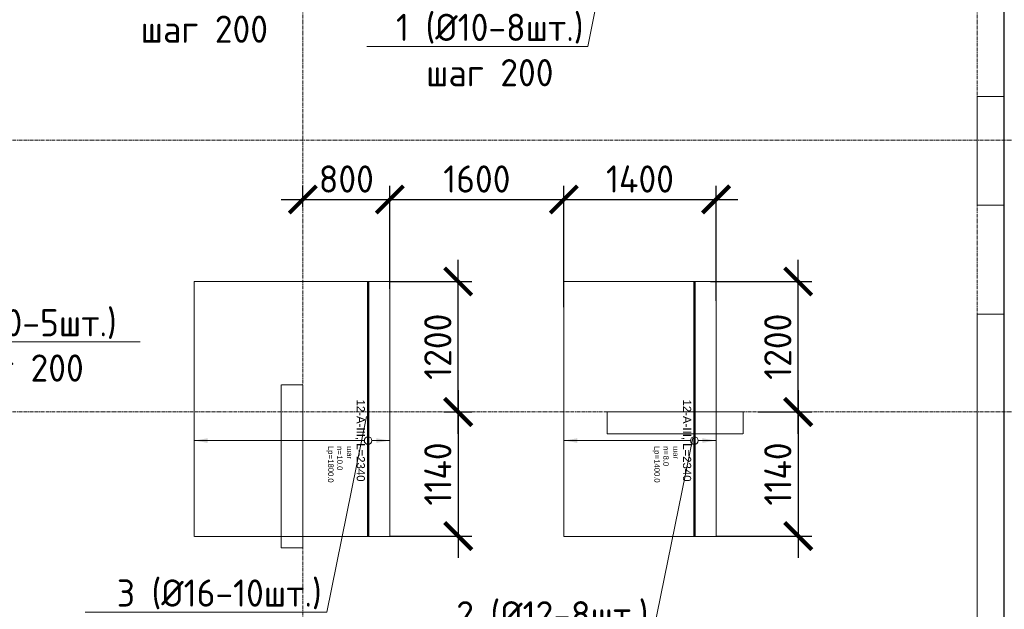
# Model space of a CAD drawing. Header units: millimetres. Extents: x 448962 to 1592680, y -326645 to -197113.
# Tile 362 of 398: x 842841 to 851894, y -267574 to -262155. Entities that reach past the tile are written whole.
import ezdxf
from ezdxf import colors
from ezdxf.entities.mleader import LeaderData, LeaderLine
from ezdxf.enums import TextEntityAlignment as Align
from ezdxf.math import Vec2, Vec3

# ---------------------------------------------------------------- set-up
doc = ezdxf.new("R2010")
doc.units = ezdxf.units.MM
doc.set_wipeout_variables(frame=1)
for name, pattern in [('01 Штриховая _4 мм_', [6, 3.5, -2.5]), ('______5', [1100, 800, -100, 100, -100]), ('GOST2.303 4', [7, 5, -2, 0]), ('осевая', [50.8, 31.75, -6.35, 6.35, -6.35])]:
    doc.linetypes.add(name, pattern=pattern)
for name, color, linetype, lineweight in [('АрмСтер', 2, 'Continuous', 50), ('контур распр. стерхней', 2, 'GOST2.303 4', 20), ('Оси', 40, '______5', 18), ('Перекрытие ж_бетон', 1, 'Continuous', 30), ('подоснова', 151, 'Continuous', 5), ('РАЗМЕРЫ', 1, 'Continuous', 9), ('СТЕНЫ', 3, 'Continuous', 30)]:
    doc.layers.add(name, color=color, linetype=linetype, lineweight=lineweight)
doc.layers.add('АрмСтер_атрибуты', color=2, linetype='Continuous', lineweight=0, plot=False)
doc.styles.add('GOST-2.304_Type-B', font='GOST_Common.ttf')
doc.styles.get("Standard").update_dxf_attribs({"font": 'arial.ttf'})
doc.styles.add('Аннотативный', font='arial.ttf')
doc.styles.add('ГОСТ', font='GOST_Common.ttf')
doc.dimstyles.new('СПДС', dxfattribs={"dimscale": 100, "dimtxt": 2.5, "dimasz": 2.5, "dimexe": 1.25, "dimexo": 0, "dimtad": 1, "dimdec": 0, "dimtxsty": 'GOST-2.304_Type-B', "dimblk": 'ARCHTICK', "dimcen": 2.5, "dimdle": 2, "dimadec": 0, "dimazin": 2, "dimtfac": 0.75, "dimtdec": 0, "dimtmove": 1, "dimatfit": 3, "dimfxl": 1, "dimtolj": 1, "dimarcsym": 1})

# ---------------------------------------------------------------- blocks, each defined once
blk = doc.blocks.new('оси плит')
at = {"layer": 'Оси', "color": 16, "linetype": 'осевая', "lineweight": 0, "transparency": 33554687}
for p, q in [((563842.3, -202894.1), (563842.3, -231285.8)), ((570041.9, -202894.1), (570042.3, -231285.8)), ((519570.9, -218117.4), (573160.2, -218117.4)), ((519570.9, -220617.4), (573160.2, -220617.4))]:
    blk.add_line(p, q, dxfattribs=at)
blk = doc.blocks.new('стены  тп')
at = {"layer": 'СТЕНЫ', "color": 251, "linetype": '01 Штриховая _4 мм_', "lineweight": 0, "true_color": 0x636466}
for p, q in [((589512.3, -329225.7, 3100), (589762.3, -329225.7, 3100)), ((589512.3, -329225.7, 3100), (589512.3, -329625.7, 3100)), ((589762.3, -330225.7, 3100), (589762.3, -329225.7, 3100)), ((589512.3, -329625.7, 3100), (589512.3, -329745.7, 3100)), ((589512.3, -329745.7, 3100), (589512.3, -330225.7, 3100)), ((589762.3, -330225.7, 3100), (589512.3, -330225.7, 3100)), ((589512.3, -331225.7, 3100), (589512.3, -338425.7, 3100)), ((589512.3, -331225.7, 3100), (589762.3, -331225.7, 3100)), ((589762.3, -336625.7, 3100), (589762.3, -331225.7, 3100)), ((583112.4, -331875.7, 3100), (583112.4, -331995.7, 3100)), ((583192.4, -331875.7, 3100), (583112.4, -331875.7, 3100)), ((583312.4, -331875.7, 3100), (583192.4, -331875.7, 3100)), ((583312.4, -333375.7, 3100), (583312.4, -331875.7, 3100)), ((583112.4, -331995.7, 3100), (583112.4, -333375.7, 3100)), ((587362, -332125.7, 3100), (586112, -332125.7, 3100)), ((586112, -332125.7, 3100), (586112, -332325.7, 3100)), ((587362, -332325.7, 3100), (587362, -332125.7, 3100)), ((586112, -332325.7, 3100), (587362, -332325.7, 3100)), ((583112.4, -333375.7, 3100), (583192.3, -333375.7, 3100)), ((583192.3, -333375.7, 3100), (583312.3, -333375.7, 3100)), ((583312.3, -333375.7, 3100), (583312.4, -333375.7, 3100))]:
    blk.add_line(p, q, dxfattribs=at)
blk = doc.blocks.new('*U23')
at = {"layer": 'РАЗМЕРЫ'}
for p, q in [((112.5, 200), (-112.5, 200)), ((112.5, -1600), (-112.5, -1600))]:
    blk.add_line(p, q, dxfattribs=at)
at = {"layer": 'РАЗМЕРЫ', "ltscale": 15}
blk.add_line((0, -1600), (0, 200), dxfattribs=at)
at = {"layer": 'РАЗМЕРЫ'}
for points in [[(0, 200), (20.9, 74.8), (-20.9, 74.8)], [(0, -1600), (20.9, -1474.8), (-20.9, -1474.8)]]:
    blk.add_solid(points, dxfattribs=at)
at = {"layer": 'АрмСтер_атрибуты', "color": 215, "ltscale": 15, "style": 'Аннотативный'}
for s, p in [('шаг', (51.4, -194.2)), ('n=', (51.4, -285.1)), ('Lр=', (50.2, -367.8))]:
    blk.add_text(s, height=50, dxfattribs=at).set_placement(p)
at = {"layer": 'АрмСтер_атрибуты', "style": 'Аннотативный', "flags": 8}
blk.add_attdef('ПОЗ', (110, 29.6), '', height=75, dxfattribs=at)
at = {"layer": 'АрмСтер_атрибуты', "color": 215, "style": 'Аннотативный'}
for tag, p, flags in [('ШАГ', (190.9, -194.2), 10), ('КОЛ', (138, -285.1), 8), ('ШИРИНА', (172.9, -367.8), 8)]:
    blk.add_attdef(tag, p, '', height=50, dxfattribs=dict(at, flags=flags))
at = {"layer": 'АрмСтер_атрибуты', "flags": 9}
for tag, p in [('МАССА', (-1033.5, -1010.5)), ('ОБОЗНАЧЕНИЕ', (-1033.5, -1124.4))]:
    blk.add_attdef(tag, p, '', height=75, dxfattribs=at)
at = {"linetype": 'Continuous', "lineweight": 0}
blk.add_wipeout([(35, 0), (28.3, 20.6), (10.8, 33.3), (-10.8, 33.3), (-28.3, 20.6), (-35, 0), (-28.3, -20.6), (-10.8, -33.3), (10.8, -33.3), (28.3, -20.6)], dxfattribs=at)
at = {"color": 0, "linetype": 'ByBlock', "lineweight": -2, "ltscale": 100}
blk.add_line((-1462.5, 0), (877.5, 0), dxfattribs=at)
at = {"layer": 'РАЗМЕРЫ'}
blk.add_circle((0, 0), 35, dxfattribs=at)
at = {"layer": 'АрмСтер_атрибуты', "style": 'Аннотативный', "flags": 8}
blk.add_attdef('НАИМЕНОВАНИЕ', text='', height=75, dxfattribs=at).set_placement((0, -29.3), align=Align.TOP_CENTER)
blk = doc.blocks.new('_None')
blk = doc.blocks.new('*U453')
at = {"layer": 'РАЗМЕРЫ'}
for p, q in [((112.5, 200), (-112.5, 200)), ((112.5, -1200), (-112.5, -1200))]:
    blk.add_line(p, q, dxfattribs=at)
at = {"layer": 'РАЗМЕРЫ', "ltscale": 15}
blk.add_line((0, -1200), (0, 200), dxfattribs=at)
at = {"layer": 'РАЗМЕРЫ'}
for points in [[(0, 200), (20.9, 74.8), (-20.9, 74.8)], [(0, -1200), (20.9, -1074.8), (-20.9, -1074.8)]]:
    blk.add_solid(points, dxfattribs=at)
at = {"layer": 'АрмСтер_атрибуты', "color": 215, "ltscale": 15, "style": 'Аннотативный'}
for s, p in [('шаг', (51.4, -194.2)), ('n=', (51.4, -285.1)), ('Lр=', (50.2, -367.8))]:
    blk.add_text(s, height=50, dxfattribs=at).set_placement(p)
at = {"layer": 'АрмСтер_атрибуты', "style": 'Аннотативный', "flags": 8}
blk.add_attdef('ПОЗ', (110, 29.6), '', height=75, dxfattribs=at)
at = {"layer": 'АрмСтер_атрибуты', "color": 215, "style": 'Аннотативный'}
for tag, p, flags in [('ШАГ', (190.9, -194.2), 10), ('КОЛ', (138, -285.1), 8), ('ШИРИНА', (172.9, -367.8), 8)]:
    blk.add_attdef(tag, p, '', height=50, dxfattribs=dict(at, flags=flags))
at = {"layer": 'АрмСтер_атрибуты', "flags": 9}
for tag, p in [('МАССА', (-1033.5, -1010.5)), ('ОБОЗНАЧЕНИЕ', (-1033.5, -1124.4))]:
    blk.add_attdef(tag, p, '', height=75, dxfattribs=at)
at = {"linetype": 'Continuous', "lineweight": 0}
blk.add_wipeout([(35, 0), (28.3, 20.6), (10.8, 33.3), (-10.8, 33.3), (-28.3, 20.6), (-35, 0), (-28.3, -20.6), (-10.8, -33.3), (10.8, -33.3), (28.3, -20.6)], dxfattribs=at)
at = {"color": 0, "linetype": 'ByBlock', "lineweight": -2, "ltscale": 100}
blk.add_line((-1462.5, 0), (877.5, 0), dxfattribs=at)
at = {"layer": 'РАЗМЕРЫ'}
blk.add_circle((0, 0), 35, dxfattribs=at)
at = {"layer": 'АрмСтер_атрибуты', "style": 'Аннотативный', "flags": 8}
blk.add_attdef('НАИМЕНОВАНИЕ', text='', height=75, dxfattribs=at).set_placement((0, -29.3), align=Align.TOP_CENTER)
blk = doc.blocks.new('_ArchTick')
at = {"color": 0, "linetype": 'ByBlock', "const_width": 0.15}
blk.add_lwpolyline([(-0.5, -0.5), (0.5, 0.5)], dxfattribs=at)
blk = doc.blocks.new('*D624')
at = {"layer": 'DEFPOINTS', "color": 0, "transparency": 16777216}
for p in [(849191.7, -264560.8), (849998.7, -264560.8), (849682.6, -265760.8)]:
    blk.add_point(p, dxfattribs=at)
at = {"layer": 'РАЗМЕРЫ', "color": 0, "lineweight": -2, "transparency": 16777216}
for p, q in [((849998.7, -265960.8), (849998.7, -264360.8)), ((849191.7, -264560.8), (850123.7, -264560.8)), ((849682.6, -265760.8), (850123.7, -265760.8))]:
    blk.add_line(p, q, dxfattribs=at)
at = {"layer": 'РАЗМЕРЫ', "color": 0, "lineweight": -2, "transparency": 16777216, "xscale": 250, "yscale": 250, "zscale": 250}
for p, rotation in [((849998.7, -264560.8), 90), ((849998.7, -265760.8), 270)]:
    blk.add_blockref('_ArchTick', p, dxfattribs=dict(at, rotation=rotation))
at = {"layer": 'РАЗМЕРЫ', "color": 0, "lineweight": 0, "transparency": 16777216, "insert": (849811.2, -265160.8), "char_height": 250, "attachment_point": 5, "rotation": 90, "style": 'GOST-2.304_Type-B'}
blk.add_mtext('\\A1;1200', dxfattribs=at)
blk = doc.blocks.new('*D625')
at = {"layer": 'DEFPOINTS', "color": 0, "transparency": 16777216}
for p in [(849628.1, -265760.8), (849244, -266900.8), (849998.7, -266900.8)]:
    blk.add_point(p, dxfattribs=at)
at = {"layer": 'РАЗМЕРЫ', "color": 0, "lineweight": -2, "transparency": 16777216}
for p, q in [((849998.7, -265560.8), (849998.7, -267100.8)), ((849628.1, -265760.8), (850123.7, -265760.8)), ((849244, -266900.8), (850123.7, -266900.8))]:
    blk.add_line(p, q, dxfattribs=at)
at = {"layer": 'РАЗМЕРЫ', "color": 0, "lineweight": -2, "transparency": 16777216, "xscale": 250, "yscale": 250, "zscale": 250}
for p, rotation in [((849998.7, -265760.8), 90), ((849998.7, -266900.8), 270)]:
    blk.add_blockref('_ArchTick', p, dxfattribs=dict(at, rotation=rotation))
at = {"layer": 'РАЗМЕРЫ', "color": 0, "lineweight": 0, "transparency": 16777216, "insert": (849811.2, -266330.8), "char_height": 250, "attachment_point": 5, "rotation": 90, "style": 'GOST-2.304_Type-B'}
blk.add_mtext('\\A1;1140', dxfattribs=at)
blk = doc.blocks.new('*D626')
at = {"layer": 'DEFPOINTS', "color": 0, "transparency": 16777216}
for p in [(846739.4, -265760.8), (846244, -266900.8), (846872.5, -266900.8)]:
    blk.add_point(p, dxfattribs=at)
at = {"layer": 'РАЗМЕРЫ', "color": 0, "lineweight": -2, "transparency": 16777216}
for p, q in [((846872.5, -265560.8), (846872.5, -267100.8)), ((846739.4, -265760.8), (846997.5, -265760.8)), ((846244, -266900.8), (846997.5, -266900.8))]:
    blk.add_line(p, q, dxfattribs=at)
at = {"layer": 'РАЗМЕРЫ', "color": 0, "lineweight": -2, "transparency": 16777216, "xscale": 250, "yscale": 250, "zscale": 250}
for p, rotation in [((846872.5, -265760.8), 90), ((846872.5, -266900.8), 270)]:
    blk.add_blockref('_ArchTick', p, dxfattribs=dict(at, rotation=rotation))
at = {"layer": 'РАЗМЕРЫ', "color": 0, "lineweight": 0, "transparency": 16777216, "insert": (846685, -266330.8), "char_height": 250, "attachment_point": 5, "rotation": 90, "style": 'GOST-2.304_Type-B'}
blk.add_mtext('\\A1;1140', dxfattribs=at)
blk = doc.blocks.new('*D627')
at = {"layer": 'DEFPOINTS', "color": 0, "transparency": 16777216}
for p in [(846244, -264560.8), (846872.5, -264560.8), (846771.4, -265760.8)]:
    blk.add_point(p, dxfattribs=at)
at = {"layer": 'РАЗМЕРЫ', "color": 0, "lineweight": -2, "transparency": 16777216}
for p, q in [((846872.5, -265960.8), (846872.5, -264360.8)), ((846244, -264560.8), (846997.5, -264560.8)), ((846771.4, -265760.8), (846997.5, -265760.8))]:
    blk.add_line(p, q, dxfattribs=at)
at = {"layer": 'РАЗМЕРЫ', "color": 0, "lineweight": -2, "transparency": 16777216, "xscale": 250, "yscale": 250, "zscale": 250}
for p, rotation in [((846872.5, -264560.8), 90), ((846872.5, -265760.8), 270)]:
    blk.add_blockref('_ArchTick', p, dxfattribs=dict(at, rotation=rotation))
at = {"layer": 'РАЗМЕРЫ', "color": 0, "lineweight": 0, "transparency": 16777216, "insert": (846685, -265160.8), "char_height": 250, "attachment_point": 5, "rotation": 90, "style": 'GOST-2.304_Type-B'}
blk.add_mtext('\\A1;1200', dxfattribs=at)
blk = doc.blocks.new('*D628')
at = {"layer": 'DEFPOINTS', "color": 0, "transparency": 16777216}
for p in [(846244, -263806.6), (845444, -263880.3), (846244, -264628)]:
    blk.add_point(p, dxfattribs=at)
at = {"layer": 'РАЗМЕРЫ', "color": 0, "lineweight": -2, "transparency": 16777216}
for p, q in [((845444, -263880.3), (845444, -263681.6)), ((846244, -264628), (846244, -263681.6)), ((845244, -263806.6), (846444, -263806.6))]:
    blk.add_line(p, q, dxfattribs=at)
at = {"layer": 'РАЗМЕРЫ', "color": 0, "lineweight": -2, "transparency": 16777216, "xscale": 250, "yscale": 250, "zscale": 250, "rotation": 180}
blk.add_blockref('_ArchTick', (845444, -263806.6), dxfattribs=at)
at = {"layer": 'РАЗМЕРЫ', "color": 0, "lineweight": -2, "transparency": 16777216, "xscale": 250, "yscale": 250, "zscale": 250}
blk.add_blockref('_ArchTick', (846244, -263806.6), dxfattribs=at)
at = {"layer": 'РАЗМЕРЫ', "color": 0, "lineweight": 0, "transparency": 16777216, "insert": (845844, -263619.1), "char_height": 250, "attachment_point": 5, "style": 'GOST-2.304_Type-B'}
blk.add_mtext('\\A1;800', dxfattribs=at)
blk = doc.blocks.new('*D629')
at = {"layer": 'DEFPOINTS', "color": 0, "transparency": 16777216}
for p in [(847844, -263806.6), (846244, -264154.8), (847844, -264796.8)]:
    blk.add_point(p, dxfattribs=at)
at = {"layer": 'РАЗМЕРЫ', "color": 0, "lineweight": -2, "transparency": 16777216}
for p, q in [((846244, -264154.8), (846244, -263681.6)), ((847844, -264796.8), (847844, -263681.6)), ((846044, -263806.6), (848044, -263806.6))]:
    blk.add_line(p, q, dxfattribs=at)
at = {"layer": 'РАЗМЕРЫ', "color": 0, "lineweight": -2, "transparency": 16777216, "xscale": 250, "yscale": 250, "zscale": 250, "rotation": 180}
blk.add_blockref('_ArchTick', (846244, -263806.6), dxfattribs=at)
at = {"layer": 'РАЗМЕРЫ', "color": 0, "lineweight": -2, "transparency": 16777216, "xscale": 250, "yscale": 250, "zscale": 250}
blk.add_blockref('_ArchTick', (847844, -263806.6), dxfattribs=at)
at = {"layer": 'РАЗМЕРЫ', "color": 0, "lineweight": 0, "transparency": 16777216, "insert": (847044, -263619.1), "char_height": 250, "attachment_point": 5, "style": 'GOST-2.304_Type-B'}
blk.add_mtext('\\A1;1600', dxfattribs=at)
blk = doc.blocks.new('*D630')
at = {"layer": 'DEFPOINTS', "color": 0, "transparency": 16777216}
for p in [(849244, -263806.6), (847844, -264239.2), (849244, -264740)]:
    blk.add_point(p, dxfattribs=at)
at = {"layer": 'РАЗМЕРЫ', "color": 0, "lineweight": -2, "transparency": 16777216}
for p, q in [((847844, -264239.2), (847844, -263681.6)), ((849244, -264740), (849244, -263681.6)), ((847644, -263806.6), (849444, -263806.6))]:
    blk.add_line(p, q, dxfattribs=at)
at = {"layer": 'РАЗМЕРЫ', "color": 0, "lineweight": -2, "transparency": 16777216, "xscale": 250, "yscale": 250, "zscale": 250, "rotation": 180}
blk.add_blockref('_ArchTick', (847844, -263806.6), dxfattribs=at)
at = {"layer": 'РАЗМЕРЫ', "color": 0, "lineweight": -2, "transparency": 16777216, "xscale": 250, "yscale": 250, "zscale": 250}
blk.add_blockref('_ArchTick', (849244, -263806.6), dxfattribs=at)
at = {"layer": 'РАЗМЕРЫ', "color": 0, "lineweight": 0, "transparency": 16777216, "insert": (848544, -263619.1), "char_height": 250, "attachment_point": 5, "style": 'GOST-2.304_Type-B'}
blk.add_mtext('\\A1;1400', dxfattribs=at)

msp = doc.modelspace()

# ---------------------------------------------------------------- linework, layer by layer
at = {"layer": 'контур распр. стерхней', "linetype": '01 Штриховая _4 мм_'}
for points in [[(844444, -266905.4), (844444, -264560.8), (846244, -264560.8), (846244, -266905.4)], [(847844, -266905.4), (847844, -264560.8), (849244, -264560.8), (849244, -266905.4)]]:
    msp.add_lwpolyline(points, close=True, dxfattribs=at)

# ---------------------------------------------------------------- block references
at = {"layer": 'подоснова', "color": 4, "ltscale": 0.3}
msp.add_blockref('оси плит', (281601.7, -45143.4), dxfattribs=at)
at = {"layer": 'РАЗМЕРЫ'}
for p in [(262131.6, 66364.9, -3100), (262131.7, 66364.9, -3100)]:
    msp.add_blockref('стены  тп', p, dxfattribs=at)

# ---------------------------------------------------------------- texts
at = {"ltscale": 100, "insert": (580721.2, -265531.5), "char_height": 250, "attachment_point": 1, "style": 'ГОСТ'}
msp.add_mtext_dynamic_manual_height_columns('\\pi1250,t1750;1.^IПроизводство работ вести в строгом соответствии с требованиями СП 70.13330.2012 "Несущие и ограждающие конструкции" и проектом производства работ.\\P2.^IПеред бетонированием арматуру и основание, на которую укладывается бетонная смесь, очистить от ржавчины и грязи. \\P3.^IБетонирование вести слоем на всю толщину фундаментных плит. Захватки при бетонировании должны быть отсечены вертикальными швами. Бетон применять класса В25. Заполнителем для бетона служит щебень твердых пород, наибольшая фракция щебня не должна превышать 40мм.\\P4.^IВ процессе бетонирования обеспечить соблюдение защитных слоев и мест положения рабочей арматуры согласно проекту. Материал фиксаторов для нижней арматуры фундаментных плит выбирается проектом производства работ, исходя из конкретных возможностей строительной организации.\\P5.^IПроектное положение арматуры верхней грани фундаментных плит обеспечить постановкой поддерживающих каркасов. Стержни укладывать на арматуру каркасов без сварки. Допускается фиксация проектного положения арматуру у верхней грани фундаментных плит иными способами, которые следует разработать в проекте производства работ.\\P6.^IПроектом принято соединение рабочих стержней арматуры монолитной фундаментной плиты внахлестку (без сварки). \\P7.^IСварные арматурные каркасы изготовить на заводе-изготовители. \\P8.^IКрестообразные соединения стержней арматуры 1-го и 2-го рядов, а также 3-го и 4-го рядов между собой выполнить вязкой отожженной проволокой диаметром 2,0-3,0 мм. Допускается применение специальных соединительных элементов - пластмассовых или проволочных фиксаторов. Соединение арматуры допускается предусматривать не во всех местах пересечения стержней арматуры. При этом должны быть связаны вязальной проволокой все пересечения стержней в 2-х крайних рядах по периметру плит, остальные узлы могут быть соединены через узел в шахматном порядке (схему вязки стержней см. на данном листе).', width=18954.382, gutter_width=12.5, heights=[0], dxfattribs=at)

# ---------------------------------------------------------------- leaders
at = {"layer": 'подоснова', "color": 5, "ltscale": 0.3}
ml = msp.add_multileader_mtext('Standard', dxfattribs=at)
ml.set_content('3 (%%C16-8шт.)\\Pшаг 200', color=5, style='GOST-2.304_Type-B')
ml.set_leader_properties(color=256, linetype='ByLayer', lineweight=15)
ml.set_arrow_properties(name='NONE')
ml.build(insert=Vec2(0, 0))
ml.multileader.update_dxf_attribs({"text_left_attachment_type": 6, "text_right_attachment_type": 6, "dogleg_length": 0.1, "arrow_head_size": 18})
ctx = ml.context
ctx.base_point, ctx.char_height, ctx.arrow_head_size, ctx.landing_gap_size, ctx.plane_origin = Vec3(843612.8, -262000, 3.6), 250, 18, 20, Vec3(835691.3, -263375.7, 3.6)
ctx.left_attachment, ctx.right_attachment, ctx.text_align_type = 6, 6, 1
notes = []
notes.append((ctx, [(1, (1, 1, 0), (845463.5, -262000, 3.6), (-1, 0), 0.1, [(0, [(845829.1, -260201.8, 3.6)], 0, [])])]))
ctx.mtext.insert, ctx.mtext.alignment, ctx.mtext.flow_direction = Vec3(844538.1, -261700, 3.6), 2, 5
at = {"layer": 'подоснова', "color": 3, "ltscale": 0.3}
ml = msp.add_multileader_mtext('Standard', dxfattribs=at)
ml.set_content('1 (%%C10-8шт.)\\Pшаг 200', color=3, style='GOST-2.304_Type-B')
ml.set_leader_properties(color=256, linetype='ByLayer', lineweight=15)
ml.set_arrow_properties(name='NONE')
ml.build(insert=Vec2(0, 0))
ml.multileader.update_dxf_attribs({"text_left_attachment_type": 6, "text_right_attachment_type": 6, "dogleg_length": 0.1, "arrow_head_size": 18})
ctx = ml.context
ctx.base_point, ctx.char_height, ctx.arrow_head_size, ctx.landing_gap_size, ctx.plane_origin = Vec3(846262.8, -262400, 3.6), 250, 18, 20, Vec3(838291.3, -263775.7, 3.6)
ctx.left_attachment, ctx.right_attachment, ctx.text_align_type = 6, 6, 1
notes.append((ctx, [(1, (1, 1, 0), (848063.5, -262400, 3.6), (-1, 0), 0.1, [(0, [(848429.1, -260601.8, 3.6)], 0, [])])]))
ctx.mtext.insert, ctx.mtext.alignment, ctx.mtext.flow_direction = Vec3(847163.1, -262100, 3.6), 2, 5
ml = msp.add_multileader_mtext('Standard', dxfattribs=at)
ml.set_content('8 (%%C10-5шт.)\\Pшаг 200', color=3, style='GOST-2.304_Type-B')
ml.set_leader_properties(color=256, linetype='ByLayer', lineweight=15)
ml.set_arrow_properties(name='NONE')
ml.build(insert=Vec2(0, 0))
ml.multileader.update_dxf_attribs({"text_left_attachment_type": 6, "text_right_attachment_type": 6, "dogleg_length": 0.1, "arrow_head_size": 18})
ctx = ml.context
ctx.base_point, ctx.char_height, ctx.arrow_head_size, ctx.landing_gap_size, ctx.plane_origin = Vec3(841918.7, -265115, 3.6), 250, 18, 20, Vec3(831472.2, -267309.5, 3.6)
ctx.left_attachment, ctx.right_attachment, ctx.text_align_type = 6, 6, 1
notes.append((ctx, [(0, (1, 1, 0), (841918.6, -265115, 3.6), (1, 0), 0.1, [(0, [(841610, -264135.6, 3.6)], 0, [])])]))
ctx.mtext.insert, ctx.mtext.alignment, ctx.mtext.flow_direction = Vec3(842844, -264815, 3.6), 2, 5
for ctx, leaders in notes:
    for number, flags, end, landing, length, lines in leaders:
        leader = LeaderData()
        leader.index, (leader.has_last_leader_line, leader.has_dogleg_vector, leader.attachment_direction) = number, flags
        leader.last_leader_point, leader.dogleg_vector, leader.dogleg_length = Vec3(end), Vec3(landing), length
        for number, points, colour, breaks in lines:
            line = LeaderLine()
            line.index, line.vertices, line.color, line.breaks = number, Vec3.list(points), colors.encode_raw_color(colour), breaks
            leader.lines.append(line)
        ctx.leaders.append(leader)

# ---------------------------------------------------------------- next in the draw order: block references
at = {"layer": 'АрмСтер', "ltscale": 15}
ref = msp.add_blockref('*U23', (846044, -266023.3), dxfattribs=dict(at, rotation=270))
ref.add_attrib('НАИМЕНОВАНИЕ', '12-A-III, L=2340', dxfattribs={"layer": 'АрмСтер_атрибуты', "height": 75, "rotation": 270, "style": 'Аннотативный', "flags": 8}).set_placement((846014.7, -266023.3), align=Align.TOP_CENTER)
ref.add_attrib('КОЛ', '10.0', (845758.9, -266161.4), dxfattribs={"layer": 'АрмСтер_атрибуты', "color": 215, "height": 50, "rotation": 270, "style": 'Аннотативный', "flags": 8})
ref.add_attrib('ШИРИНА', '1800.0', (845676.2, -266196.2), dxfattribs={"layer": 'АрмСтер_атрибуты', "color": 215, "height": 50, "rotation": 270, "style": 'Аннотативный', "flags": 8})
ref = msp.add_blockref('*U453', (849044, -266023.3), dxfattribs=dict(at, rotation=270))
ref.add_attrib('НАИМЕНОВАНИЕ', '12-A-III, L=2340', dxfattribs={"layer": 'АрмСтер_атрибуты', "height": 75, "rotation": 270, "style": 'Аннотативный', "flags": 8}).set_placement((849014.7, -266023.3), align=Align.TOP_CENTER)
ref.add_attrib('КОЛ', '8.0', (848758.9, -266161.4), dxfattribs={"layer": 'АрмСтер_атрибуты', "color": 215, "height": 50, "rotation": 270, "style": 'Аннотативный', "flags": 8})
ref.add_attrib('ШИРИНА', '1400.0', (848676.2, -266196.2), dxfattribs={"layer": 'АрмСтер_атрибуты', "color": 215, "height": 50, "rotation": 270, "style": 'Аннотативный', "flags": 8})

# ---------------------------------------------------------------- next in the draw order: linework, layer by layer
at = {"layer": 'Перекрытие ж_бетон'}
msp.add_lwpolyline([(804493.9, -272310.8), (804493.9, -272310.8), (851893.9, -272310.8), (851893.9, -250010.8), (804493.9, -250010.8), (804493.9, -272310.8)], dxfattribs=at)

# ---------------------------------------------------------------- next in the draw order: texts
at = {"insert": (771704.5, -266206.3), "char_height": 300, "width": 18500, "attachment_point": 1, "style": 'ГОСТ'}
msp.add_mtext('\\pi-900,l900,t900;{\\C7;1.^IАрмирование монолитной плиты  состоит из основного армирования ∅10 А500С с шагом  200х200мм  в нижней зоне, основного армирования ∅10 А500С с шагом  200х200мм  в  верхней зоне и дополнительного армирования, указанного на схемах армирования.\\P2.^IАрмирование плиты предусмотрено отдельными  стержнями заводской длины по осям Х и Y. При недостатке заводской длины стержней для армирования плиты, стыки стержней осуществлять внахлестку без  сварки. Стыки арматуры внахлестку должны располагаться вразбежку (через шаг). См. деталь стыковки арматуры.\\P3.^IВерхнюю и нижнюю арматуру вязать вязальной проволокой через пересечение.  Стержни основной и дополнительной арматуры укладывать в соответствии с сечениями .\\P4.^IПо периметру плиты и у отверстий  у концов основной арматуры устанавливать П-образные элементы Ск1.\\P5.^IПозиции со знаком "*" укладываются с шагом 100 мм\\P6.^I Для фиксации в проектном положении стержней верхней сетки устанавливать фиксаторы Ф1 с шагом 600х600мм.\\P7.^IДиаметр оправки стержня при d<20мм - 5d, при d≥20мм - 8d\\P8.^IКаркасы поперечного армирования устанавливаются до начала устройство верхней сетки армирования.\\P9.^IВ местах расположения отверстий осуществить прерывания основной и дополнительной сеток арматуры. Отверстия обрамляются двумя стержнями арматуры d 12. см. узел обрамления отверстий.\\P10.^IОбрамление отверстий выполнить в соотвии с узлом, расход стали на обрамление учтен на листе 3.\\P11.^IПроемы размерами до 300х300 допускается выполнять по месту методом алмазного бурения.\\P12.^IДополнительная арматура, попавшая в зону понижения плиты перекрытия должна быть  выполнена в соотвествии с узлом, стержни  допнительной арматуры загнуть по месту под углом 30 градусов.}', dxfattribs=at)

# ---------------------------------------------------------------- next in the draw order: dimensions: what is measured, and where the dimension line sits
at = {"layer": 'РАЗМЕРЫ', "color": 1, "lineweight": 0}
for base, p1, p2, picture, middle in [((846244, -263806.6), (845444, -263880.3), (846244, -264628), '*D628', (845844, -263619.1)), ((847844, -263806.6), (846244, -264154.8), (847844, -264796.8), '*D629', (847044, -263619.1)), ((849244, -263806.6), (847844, -264239.2), (849244, -264740), '*D630', (848544, -263619.1))]:
    dim = msp.add_linear_dim(base=base, p1=p1, p2=p2, dimstyle='СПДС', override={"dimrnd": 5}, dxfattribs=at)
    dim.commit()
    dim.dimension.update_dxf_attribs({"geometry": picture, "text_midpoint": middle})
for base, p1, p2, picture, middle in [((846872.5, -264560.8), (846771.4, -265760.8), (846244, -264560.8), '*D627', (846685, -265160.8)), ((849998.7, -264560.8), (849682.6, -265760.8), (849191.7, -264560.8), '*D624', (849811.2, -265160.8)), ((846872.5, -266900.8), (846739.4, -265760.8), (846244, -266900.8), '*D626', (846685, -266330.8)), ((849998.7, -266900.8), (849628.1, -265760.8), (849244, -266900.8), '*D625', (849811.2, -266330.8))]:
    dim = msp.add_linear_dim(base=base, p1=p1, p2=p2, angle=90, dimstyle='СПДС', override={"dimrnd": 5}, dxfattribs=at)
    dim.commit()
    dim.dimension.update_dxf_attribs({"geometry": picture, "text_midpoint": middle})

# ---------------------------------------------------------------- next in the draw order: leaders
at = {"layer": 'подоснова', "color": 5, "ltscale": 0.3}
ml = msp.add_multileader_mtext('Standard', dxfattribs=at)
ml.set_content('3 (%%C16-10шт.)\\Pшаг 200', color=5, style='GOST-2.304_Type-B')
ml.set_leader_properties(color=256, linetype='ByLayer', lineweight=15)
ml.set_arrow_properties(name='NONE')
ml.build(insert=Vec2(0, 0))
ml.multileader.update_dxf_attribs({"text_left_attachment_type": 6, "text_right_attachment_type": 6, "dogleg_length": 0.1, "arrow_head_size": 18})
ctx = ml.context
ctx.base_point, ctx.char_height, ctx.arrow_head_size, ctx.landing_gap_size, ctx.plane_origin = Vec3(843687.8, -267600, 3.6), 250, 18, 20, Vec3(835891.3, -268975.7, 3.6)
ctx.left_attachment, ctx.right_attachment, ctx.text_align_type = 6, 6, 1
notes = []
notes.append((ctx, [(1, (1, 1, 0), (845663.5, -267600, 3.6), (-1, 0), 0.1, [(0, [(846029.1, -265801.8, 3.6)], 0, [])])]))
ctx.mtext.insert, ctx.mtext.alignment, ctx.mtext.flow_direction = Vec3(844675.6, -267300, 3.6), 2, 5
at = {"layer": 'подоснова', "color": 4, "ltscale": 0.3}
ml = msp.add_multileader_mtext('Standard', dxfattribs=at)
ml.set_content('2 (%%C12-8шт.)\\Pшаг 200', color=4, style='GOST-2.304_Type-B')
ml.set_leader_properties(color=256, linetype='ByLayer', lineweight=15)
ml.set_arrow_properties(name='NONE')
ml.build(insert=Vec2(0, 0))
ml.multileader.update_dxf_attribs({"text_left_attachment_type": 6, "text_right_attachment_type": 6, "dogleg_length": 0.1, "arrow_head_size": 18})
ctx = ml.context
ctx.base_point, ctx.char_height, ctx.arrow_head_size, ctx.landing_gap_size, ctx.plane_origin = Vec3(846812.8, -267800, 3.6), 250, 18, 20, Vec3(838891.3, -269175.7, 3.6)
ctx.left_attachment, ctx.right_attachment, ctx.text_align_type = 6, 6, 1
notes.append((ctx, [(1, (1, 1, 0), (848663.5, -267800, 3.6), (-1, 0), 0.1, [(0, [(849029.1, -266001.8, 3.6)], 0, [])])]))
ctx.mtext.insert, ctx.mtext.alignment, ctx.mtext.flow_direction = Vec3(847738.1, -267500, 3.6), 2, 5
for ctx, leaders in notes:
    for number, flags, end, landing, length, lines in leaders:
        leader = LeaderData()
        leader.index, (leader.has_last_leader_line, leader.has_dogleg_vector, leader.attachment_direction) = number, flags
        leader.last_leader_point, leader.dogleg_vector, leader.dogleg_length = Vec3(end), Vec3(landing), length
        for number, points, colour, breaks in lines:
            line = LeaderLine()
            line.index, line.vertices, line.color, line.breaks = number, Vec3.list(points), colors.encode_raw_color(colour), breaks
            leader.lines.append(line)
        ctx.leaders.append(leader)

doc.saveas('drawing.dxf')
